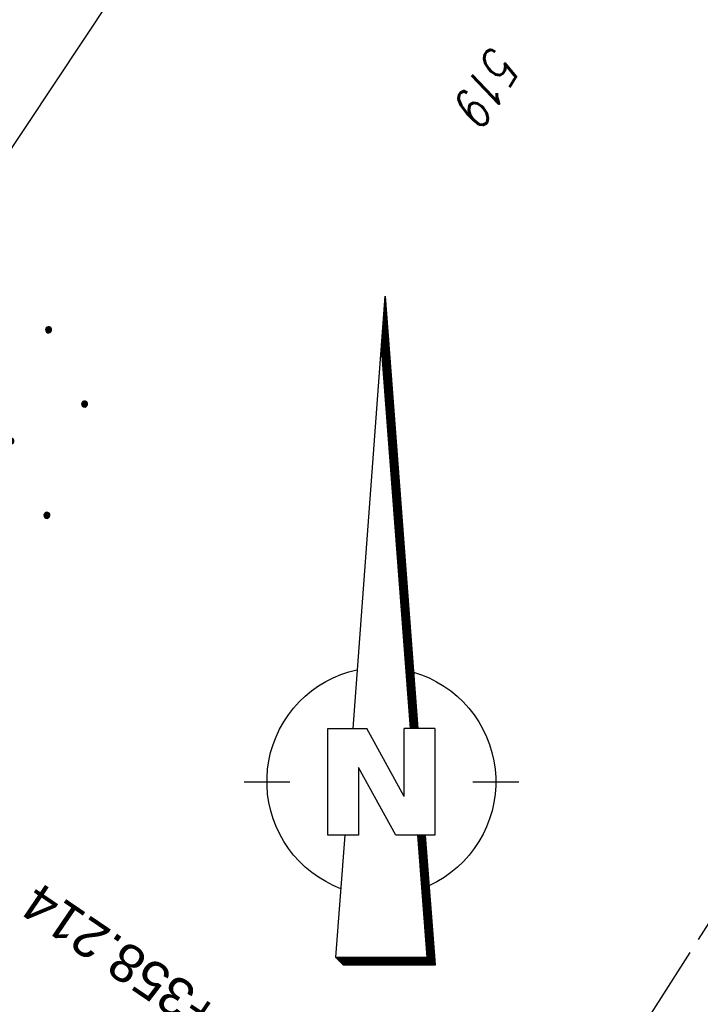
# Model space of a CAD drawing. Extents: x 510526 to 513920, y 467229 to 478797.
# Tile 452 of 467: x 513222 to 513266, y 477456 to 477521. Entities that reach past the tile are written whole.
import ezdxf

# ---------------------------------------------------------------- set-up
doc = ezdxf.new("R2010")
doc.units = 0
doc.header["$LTSCALE"] = 10
doc.header["$MEASUREMENT"] = 0
doc.linetypes.add('LT00', pattern=[0])
doc.linetypes.add('LT14', pattern=[0.6, 0.5, -0.1])
doc.layers.add('-BLATT_87-RAND', color=7, linetype='LT14', plot=False)
for name, color, linetype in [('-EL-020', 250, 'LT00'), ('1401', 7, 'Continuous'), ('DFK_FLUR_NR', 250, 'LT00'), ('DFK_KATASTER', 250, 'LT00'), ('DFK_NUTZUNG', 250, 'LT00')]:
    doc.layers.add(name, color=color, linetype=linetype)
doc.styles.add('Arial', font='ARIAL.TTF')
doc.styles.get("Standard").update_dxf_attribs({"font": 'romans.shx'})

# ---------------------------------------------------------------- blocks, each defined once
blk = doc.blocks.new('SYMB1401')
at = {"layer": '1401'}
for p, q in [((-2.1, -28.35), (0, 0)), ((0, 0), (2.15, -28.35)), ((2.1, -28.35), (-0.025, -0.34)), ((2, -28.35), (-0.075, -1.01)), ((2.05, -28.35), (-0.05, -0.675)), ((1.9, -28.35), (-0.125, -1.68)), ((1.95, -28.35), (-0.1, -1.345)), ((1.8, -28.35), (-0.175, -2.345)), ((1.85, -28.35), (-0.15, -2.015)), ((1.7, -28.35), (-0.225, -3.015)), ((1.75, -28.35), (-0.2, -2.68)), ((1.65, -28.35), (-0.25, -3.35)), ((-3.75, -35.35), (-3.75, -28.35)), ((-3.75, -28.35), (-1.2, -28.35)), ((1.25, -32.8), (-1.2, -28.35)), ((1.25, -32.8), (1.25, -28.35)), ((3.25, -28.35), (1.25, -28.35)), ((3.25, -28.35), (3.25, -35.35)), ((0.7, -35.35), (-1.75, -30.9)), ((-1.75, -30.9), (-1.75, -35.35)), ((-9.25, -31.85), (-6.25, -31.85)), ((5.75, -31.85), (8.75, -31.85)), ((-1.75, -35.35), (-3.75, -35.35)), ((-2.65, -35.35), (-3.25, -43.35)), ((3.25, -35.35), (0.7, -35.35)), ((2.75, -43.35), (2.15, -35.35)), ((2.8, -43.4), (2.2, -35.35)), ((3.3, -43.85), (2.65, -35.35)), ((-3.25, -43.35), (2.75, -43.35)), ((-3.2, -43.4), (2.8, -43.4))]:
    blk.add_line(p, q, dxfattribs=at)
for points in [[(-7.745, -32.107), (-7.745, -31.558), (-7.705, -31.009), (-7.625, -30.466), (-7.505, -29.929), (-7.346, -29.403), (-7.15, -28.889), (-6.916, -28.392), (-6.646, -27.913), (-6.342, -27.455), (-6.005, -27.02), (-5.638, -26.611), (-5.241, -26.231), (-4.818, -25.88), (-4.37, -25.561), (-3.9, -25.276), (-3.41, -25.026), (-2.903, -24.813), (-2.382, -24.637), (-1.85, -24.5)], [(1.85, -24.65), (2.373, -24.823), (2.881, -25.034), (3.373, -25.282), (3.845, -25.566), (4.295, -25.883), (4.721, -26.233), (5.12, -26.612), (5.49, -27.021), (5.829, -27.455), (6.135, -27.912), (6.406, -28.392), (6.642, -28.889), (6.84, -29.403), (7.001, -29.93), (7.122, -30.467), (7.203, -31.012), (7.245, -31.561), (7.245, -32.112)], [(-2.9, -38.85), (-3.407, -38.637), (-3.897, -38.387), (-4.367, -38.102), (-4.815, -37.784), (-5.238, -37.433), (-5.635, -37.053), (-6.003, -36.644), (-6.34, -36.21), (-6.644, -35.752), (-6.914, -35.273), (-7.148, -34.776), (-7.345, -34.262), (-7.504, -33.736), (-7.624, -33.2), (-7.705, -32.656), (-7.745, -32.107)], [(7.245, -32.112), (7.206, -32.661), (7.126, -33.206), (7.006, -33.743), (6.847, -34.271), (6.65, -34.785), (6.416, -35.283), (6.145, -35.763), (5.841, -36.222), (5.503, -36.657), (5.134, -37.066), (4.736, -37.447), (4.312, -37.797), (3.862, -38.116), (3.391, -38.401), (2.9, -38.65)], [(-3.15, -43.45), (2.85, -43.45), (2.25, -35.35)], [(-3.1, -43.5), (2.9, -43.5), (2.3, -35.35)], [(-3.05, -43.55), (2.95, -43.55), (2.35, -35.35)], [(-3, -43.6), (3, -43.6), (2.4, -35.35)], [(-2.95, -43.65), (3.05, -43.65), (2.45, -35.35)], [(-2.9, -43.7), (3.1, -43.7), (2.5, -35.35)], [(-2.85, -43.75), (3.15, -43.75), (2.55, -35.35)], [(-2.8, -43.8), (3.2, -43.8), (2.6, -35.35)], [(-2.775, -43.825), (3.25, -43.825), (2.625, -35.35)], [(-3.25, -43.35), (-2.75, -43.85), (3.3, -43.85)]]:
    blk.add_lwpolyline(points, dxfattribs=at)
blk = doc.blocks.new('Ackerland7')
at = {"layer": 'DFK_NUTZUNG', "color": 0, "linetype": 'ByBlock'}
for p, q in [((-4, 3.928), (-4, 3.67)), ((-3.95, 3.628), (-3.95, 3.97)), ((-3.9, 3.99), (-3.9, 3.607)), ((-3.85, 3.601), (-3.85, 3.997)), ((-3.8, 3.99), (-3.8, 3.607)), ((-3.75, 3.628), (-3.75, 3.97)), ((-3.7, 3.928), (-3.7, 3.67)), ((3.7, 3.929), (3.7, 3.671)), ((3.75, 3.629), (3.75, 3.971)), ((3.8, 3.992), (3.8, 3.608)), ((3.85, 3.602), (3.85, 3.998)), ((3.9, 3.992), (3.9, 3.608)), ((3.95, 3.629), (3.95, 3.971)), ((4, 3.929), (4, 3.671)), ((-3.65, 3.798), (-3.65, 3.8)), ((4.05, 3.799), (4.05, 3.801)), ((-7.85, 0.129), (-7.85, -0.129)), ((-7.8, -0.171), (-7.8, 0.171)), ((-7.75, 0.192), (-7.75, -0.192)), ((-7.7, -0.198), (-7.7, 0.198)), ((-7.65, 0.192), (-7.65, -0.192)), ((-7.6, -0.171), (-7.6, 0.171)), ((-7.55, 0.129), (-7.55, -0.129)), ((-7.5, -0.001), (-7.5, 0.001)), ((-0.15, 0.129), (-0.15, -0.129)), ((-0.1, -0.171), (-0.1, 0.171)), ((-0.05, 0.192), (-0.05, -0.192)), ((0, -0.198), (0, 0.198)), ((0.05, 0.192), (0.05, -0.192)), ((0.1, -0.171), (0.1, 0.171)), ((0.15, 0.129), (0.15, -0.129)), ((0.2, -0.001), (0.2, 0.001)), ((7.55, 0.129), (7.55, -0.129)), ((7.6, -0.171), (7.6, 0.171)), ((7.65, 0.192), (7.65, -0.192)), ((7.7, -0.198), (7.7, 0.198)), ((7.75, 0.192), (7.75, -0.192)), ((7.8, -0.171), (7.8, 0.171)), ((7.85, 0.129), (7.85, -0.129)), ((7.9, -0.001), (7.9, 0.001)), ((-4, -3.671), (-4, -3.929)), ((-3.95, -3.971), (-3.95, -3.629)), ((-3.9, -3.608), (-3.9, -3.992)), ((-3.85, -3.998), (-3.85, -3.602)), ((-3.8, -3.608), (-3.8, -3.992)), ((-3.75, -3.971), (-3.75, -3.629)), ((-3.7, -3.671), (-3.7, -3.929)), ((-3.65, -3.801), (-3.65, -3.799)), ((3.7, -3.671), (3.7, -3.929)), ((3.75, -3.971), (3.75, -3.629)), ((3.8, -3.608), (3.8, -3.992)), ((3.85, -3.998), (3.85, -3.602)), ((3.9, -3.608), (3.9, -3.992)), ((3.95, -3.971), (3.95, -3.629)), ((4, -3.671), (4, -3.929)), ((4.05, -3.801), (4.05, -3.799))]:
    blk.add_line(p, q, dxfattribs=at)
for points in [[(-3.65, 3.799), (-3.67, 3.886), (-3.725, 3.955), (-3.805, 3.994), (-3.894, 3.994), (-3.975, 3.955), (-4.03, 3.886), (-4.05, 3.799), (-4.03, 3.712), (-3.975, 3.642), (-3.894, 3.604), (-3.805, 3.604), (-3.725, 3.642), (-3.67, 3.712), (-3.65, 3.799)], [(4.05, 3.8), (4.03, 3.887), (3.975, 3.956), (3.894, 3.995), (3.805, 3.995), (3.725, 3.956), (3.67, 3.887), (3.65, 3.8), (3.67, 3.713), (3.725, 3.644), (3.805, 3.605), (3.894, 3.605), (3.975, 3.644), (4.03, 3.713), (4.05, 3.8)], [(-7.5, 0), (-7.52, 0.087), (-7.575, 0.156), (-7.655, 0.195), (-7.744, 0.195), (-7.825, 0.156), (-7.88, 0.087), (-7.9, 0)], [(0.2, 0), (0.18, 0.087), (0.125, 0.156), (0.045, 0.195), (-0.044, 0.195), (-0.125, 0.156), (-0.18, 0.087), (-0.2, 0)], [(-0.2, 0), (-0.18, -0.087), (-0.125, -0.156), (-0.044, -0.195), (0.045, -0.195), (0.125, -0.156), (0.18, -0.087), (0.2, 0)], [(7.9, 0), (7.88, 0.087), (7.825, 0.156), (7.744, 0.195), (7.655, 0.195), (7.575, 0.156), (7.52, 0.087), (7.5, 0)], [(7.5, 0), (7.52, -0.087), (7.575, -0.156), (7.655, -0.195), (7.744, -0.195), (7.825, -0.156), (7.88, -0.087), (7.9, 0)], [(-7.9, 0), (-7.88, -0.087), (-7.825, -0.156), (-7.744, -0.195), (-7.655, -0.195), (-7.575, -0.156), (-7.52, -0.087), (-7.5, 0)], [(-3.65, -3.8), (-3.67, -3.713), (-3.725, -3.644), (-3.805, -3.605), (-3.894, -3.605), (-3.975, -3.644), (-4.03, -3.713), (-4.05, -3.8), (-4.03, -3.887), (-3.975, -3.956), (-3.894, -3.995), (-3.805, -3.995), (-3.725, -3.956), (-3.67, -3.887), (-3.65, -3.8)], [(4.05, -3.8), (4.03, -3.713), (3.975, -3.644), (3.894, -3.605), (3.805, -3.605), (3.725, -3.644), (3.67, -3.713), (3.65, -3.8), (3.67, -3.887), (3.725, -3.956), (3.805, -3.995), (3.894, -3.995), (3.975, -3.956), (4.03, -3.887), (4.05, -3.8)]]:
    blk.add_lwpolyline(points, dxfattribs=at)

msp = doc.modelspace()

# ---------------------------------------------------------------- linework, layer by layer
at = {"layer": '-BLATT_87-RAND'}
msp.add_lwpolyline([(513217.937, 477919.217), (512721.328, 477138.829), (512963.46, 476984.746), (513460.068, 477765.134), (513217.937, 477919.217)], dxfattribs=at)
at = {"layer": 'DFK_KATASTER'}
msp.add_line((513295.125, 477623.815), (513212.135, 477498.755), dxfattribs=at)

# ---------------------------------------------------------------- block references
at = {"layer": '1401'}
msp.add_blockref('SYMB1401', (513245.728, 477502.763), dxfattribs=at)
at = {"layer": 'DFK_NUTZUNG', "rotation": 251.2883000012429}
msp.add_blockref('Ackerland7', (513221.197, 477493.254), dxfattribs=at)

# ---------------------------------------------------------------- texts
at = {"layer": '-EL-020', "style": 'Arial'}
msp.add_text(' km 147+358.214', height=2.5, rotation=-214.16573, dxfattribs=at).set_placement((513245.481, 477449.199))
at = {"layer": 'DFK_FLUR_NR', "oblique": 13.754, "width": 0.75}
msp.add_text('519', height=2.5, rotation=237.5289, dxfattribs=at).set_placement((513252.736, 477519.339))

doc.saveas('drawing.dxf')
